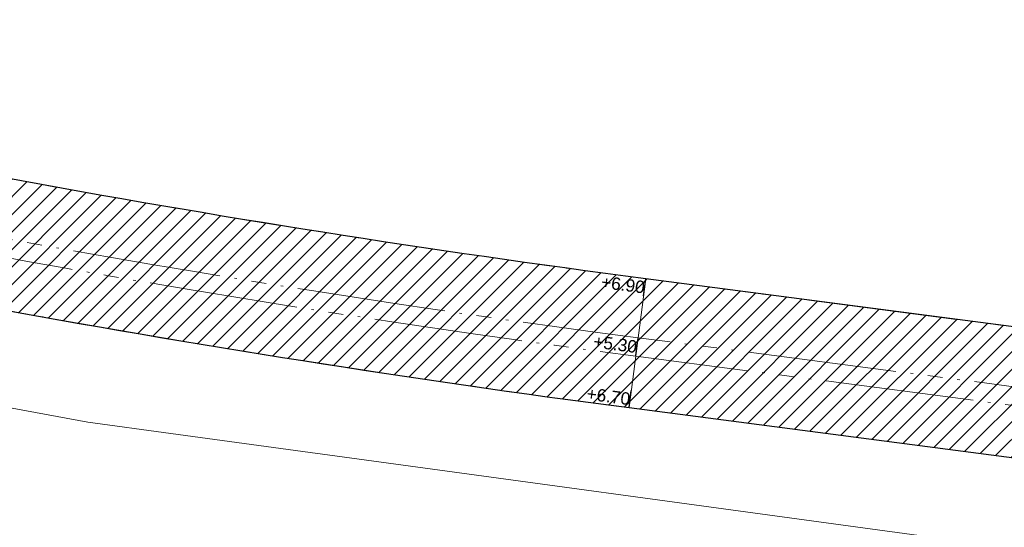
# Model space of a CAD drawing. Extents: x 98477 to 100410, y 398052 to 398969.
# Tile 363 of 374: x 98655 to 98694, y 398724 to 398745. Entities that reach past the tile are written whole.
import ezdxf
from ezdxf.enums import TextEntityAlignment as Align

# ---------------------------------------------------------------- set-up
doc = ezdxf.new("R2010")
doc.units = 0
doc.linetypes.add('RI-DRAIN', pattern=[9.199999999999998, 6, -0.6, 0.1, -0.6, 0.6, -0.6, 0.1, -0.6])
for name, color, linetype, lineweight in [('N-GW-bodem A-watergang', 140, 'RI-DRAIN', 9), ('N-GW-hoogtelijn laagte NAP +7.00', 100, 'AL-HOOGTELIJN +7.00', 18), ('N-GW-insteek A-watergang', 160, 'RI-DRAIN', 18), ('X-AL-hoogtelijn - Niv 1', 1, 'AL-HOOGTELIJN', 18), ('X-AL-planthoogte VERWERKT', 180, 'Continuous', 25), ('X-AL-rapporttekening blauw', 125, 'Continuous', 25)]:
    doc.layers.add(name, color=color, linetype=linetype, lineweight=lineweight)
doc.layers.add('X-AL-contourlijnen', color=30, linetype='Continuous', plot=False)
doc.layers.add('X-AL-hulplijn', color=30, linetype='Continuous', plot=False)
doc.styles.add('CS Annotative', font='arial.ttf')
doc.styles.get("Standard").update_dxf_attribs({"font": 'txt.shx'})
doc.linetypes.add('AL-HOOGTELIJN', pattern='A,10,-1.5,["H",Standard,S=0.9,R=0,X=-0.3,Y=-0.45],-1.5,30', length=43)
doc.linetypes.add('AL-HOOGTELIJN +7.00', pattern='A,7.5,-1.5,["+7.00",Standard,S=0.9,R=0,X=-0.3,Y=-0.45],-4.5,22.5', length=36)

# ---------------------------------------------------------------- blocks, each defined once
blk = doc.blocks.new('*U464')
at = {"layer": 'X-AL-hulplijn', "flags": 128}
blk.add_lwpolyline([(0.04530882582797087, 0.3470549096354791), (-0.04530882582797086, -0.3470549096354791)], dxfattribs=at)
at = {"layer": 'X-AL-planthoogte VERWERKT', "linetype": 'Continuous', "style": 'CS Annotative'}
blk.add_attdef('HOOGTE-LINKS', text='', height=0.5, rotation=172.5619700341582, dxfattribs=at).set_placement((-3.671617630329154e-21, 1.746229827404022e-10), align=Align.MIDDLE_RIGHT)
blk = doc.blocks.new('*U465')
at = {"layer": 'X-AL-hulplijn', "flags": 128}
blk.add_lwpolyline([(0.04530882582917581, 0.3470549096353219), (-0.04530882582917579, -0.3470549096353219)], dxfattribs=at)
at = {"layer": 'X-AL-planthoogte VERWERKT', "linetype": 'Continuous', "style": 'CS Annotative'}
blk.add_attdef('HOOGTE-LINKS', text='', height=0.5, rotation=172.5619700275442, dxfattribs=at).set_placement((5.820766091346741e-11, 1.223872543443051e-21), align=Align.MIDDLE_RIGHT)
blk = doc.blocks.new('*U436')
at = {"layer": 'X-AL-hulplijn', "flags": 128}
blk.add_lwpolyline([(0.04530882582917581, 0.3470549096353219), (-0.04530882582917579, -0.3470549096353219)], dxfattribs=at)
at = {"layer": 'X-AL-planthoogte VERWERKT', "linetype": 'Continuous', "style": 'CS Annotative'}
blk.add_attdef('HOOGTE-LINKS', text='', height=0.5, rotation=172.5619700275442, dxfattribs=at).set_placement((0, 0), align=Align.MIDDLE_RIGHT)

msp = doc.modelspace()

# ---------------------------------------------------------------- hatches: boundary and pattern name
at = {"layer": 'X-AL-rapporttekening blauw'}
h = msp.add_hatch(dxfattribs=at)
h.set_pattern_fill('ANSI31', color=256, scale=20)
h.set_pattern_definition([(45, (0, 0), (-0.3535533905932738, 0.3535533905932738), [])])
edge = h.paths.add_edge_path()
edge.add_arc((98577.95809893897, 398623.2268260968), 2.500000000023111, 253.6000000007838, 342.7419720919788)
edge.add_line((98580.34554490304, 398622.4851376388), (98611.72061965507, 398723.4794227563))
edge.add_arc((98796.65218403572, 398666.0282348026), 193.6500000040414, 158.0498743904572, 162.7419720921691, ccw=False)
edge.add_arc((98618.66309410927, 398737.7603326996), 1.750000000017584, 79.5397638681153, 158.0498743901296, ccw=False)
edge.add_line((98618.98081202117, 398739.4812497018), (98652.82799001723, 398733.232340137))
edge.add_arc((98744.55769001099, 399230.0856631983), 505.2499999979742, 259.5397638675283, 262.561970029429)
edge.add_line((98679.15116356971, 398729.0871115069), (98729.34265272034, 398722.5344958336))
edge.add_arc((98729.61450567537, 398724.6168252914), 2.099999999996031, 262.5619700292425, 352.5619700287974)
edge.add_line((98731.69683513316, 398724.3449723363), (98731.83276161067, 398725.3861370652))
edge.add_arc((98729.75043215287, 398725.6579900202), 2.099999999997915, 352.5619700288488, 442.5619700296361)
edge.add_line((98730.02228510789, 398727.740319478), (98679.83079595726, 398734.2929351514))
edge.add_arc((98744.55769000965, 399230.0856632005), 500.0000000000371, 259.5397638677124, 262.56197002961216, ccw=False)
edge.add_line((98653.78114375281, 398738.3950911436), (98619.93396575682, 398744.6440007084))
edge.add_arc((98618.66309410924, 398737.7603326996), 6.999999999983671, 79.53976386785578, 158.0498743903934)
edge.add_arc((98796.65218403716, 398666.0282348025), 198.9000000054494, 158.0498743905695, 162.7419720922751)
edge.add_line((98606.70698313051, 398725.0369685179), (98575.33079758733, 398624.0391078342))
edge.add_arc((98577.71824355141, 398623.2974193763), 2.500000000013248, 162.7419720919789, 253.5999999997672)
edge.add_line((98577.0123899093, 398620.8991344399), (98577.25224529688, 398620.8285411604))

# ---------------------------------------------------------------- linework, layer by layer
at = {"layer": 'N-GW-bodem A-watergang', "flags": 128}
msp.add_lwpolyline([(98577.73523332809, 398623.689177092), (98608.99893125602, 398724.3249475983, -0.02047599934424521), (98614.3965500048, 398739.4798097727, -0.35662544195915), (98619.4982383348, 398742.2838859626), (98653.34541633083, 398736.0349763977, 0.01318762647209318), (98679.5201068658, 398731.9131300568), (98729.04227583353, 398725.4478956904, -0.9999999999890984), (98728.94518549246, 398724.7042065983), (98679.42301652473, 398731.1694409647, -0.01318762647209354), (98653.20925151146, 398735.2974405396), (98619.36207351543, 398741.5463501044, 0.3566254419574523), (98615.09218219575, 398739.1994602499, 0.02047599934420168), (98609.71516504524, 398724.1024410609), (98578.4514671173, 398623.4666705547, -0.9999999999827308)], format="xyb", close=True, dxfattribs=at)
at = {"layer": 'N-GW-hoogtelijn laagte NAP +7.00', "flags": 128}
msp.add_lwpolyline([(98713.2001102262, 398662.9599795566), (98726.95907007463, 398709.7089147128, 0.459081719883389), (98720.36530801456, 398719.8943089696), (98695.61574089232, 398723.2687541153), (98660.63571305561, 398728.0380571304), (98657.27489003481, 398728.4962838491), (98627.44178536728, 398734.0041100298, 0.3841656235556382), (98618.3148488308, 398728.3957925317), (98614.38975138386, 398715.0594554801, 0.4142135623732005), (98621.15947656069, 398702.6429011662), (98648.49992483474, 398694.5961696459, -0.4142135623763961), (98651.88478742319, 398688.3878924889), (98651.88478742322, 398688.387892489, -0.4142135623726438), (98645.67651026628, 398685.0030299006), (98626.06781284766, 398690.7741833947, 0.3452610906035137), (98614.60242241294, 398686.2125695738, 0.03981989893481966), (98587.06879776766, 398628.8692554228, 0.02681577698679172), (98583.75382049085, 398618.6761508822), (98578.4545847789, 398598.8205768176, -0.01473012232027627), (98577.61158852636, 398595.9984052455, 0.002445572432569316), (98575.6335452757, 398589.9245847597, 0.0465115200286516), (98573.51528137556, 398580.3161526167, -0.06474828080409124), (98570.47698109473, 398568.5812402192, 0.03047291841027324), (98565.85599640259, 398554.7176598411), (98555.1634644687, 398514.6540787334, 0.3762911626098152), (98559.54456020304, 398505.7889963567, 0.1980183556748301), (98577.07486126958, 398505.771138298), (98594.87761863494, 398513.0882226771, -0.0724416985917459), (98613.33273670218, 398517.7088827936, -0.06158372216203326), (98622.16508797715, 398517.5117710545, 0.04144405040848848), (98637.69097283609, 398516.5403760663), (98672.74423847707, 398517.254018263, 0.3270130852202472), (98687.76758885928, 398528.7332401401), (98716.5371790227, 398626.4839218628, -0.6718751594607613), (98721.60305329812, 398626.9991783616, -0.1962615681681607), (98721.67954514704, 398626.2471294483), (98688.12811369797, 398512.2491448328, -0.3230870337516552), (98687.20335231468, 398511.5320834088, -0.00937468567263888), (98687.00126932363, 398511.5288880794)], format="xyb", dxfattribs=at)
at = {"layer": 'N-GW-insteek A-watergang', "flags": 128}
msp.add_lwpolyline([(98577.25224529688, 398620.8285411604, 0.4098341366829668), (98580.34554490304, 398622.4851376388), (98611.72061965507, 398723.4794227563, -0.02047599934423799), (98617.0399523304, 398738.4144815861, -0.3566254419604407), (98618.98081202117, 398739.4812497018), (98652.82799001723, 398733.232340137, 0.01318762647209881), (98679.15116356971, 398729.0871115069), (98729.34265272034, 398722.5344958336, 0.414213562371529), (98731.69683513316, 398724.3449723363), (98731.83276161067, 398725.3861370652, 0.4142135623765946), (98730.02228510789, 398727.740319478), (98679.83079595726, 398734.2929351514, -0.01318762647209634), (98653.78114375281, 398738.3950911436), (98619.93396575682, 398744.6440007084, 0.3566254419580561), (98612.17052699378, 398740.3769282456, 0.0204759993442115), (98606.70698313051, 398725.0369685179), (98575.33079758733, 398624.0391078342, 0.4186065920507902), (98577.0123899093, 398620.8991344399), (98577.25224529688, 398620.8285411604)], format="xyb", dxfattribs=at)
at = {"layer": 'X-AL-contourlijnen', "flags": 128}
msp.add_lwpolyline([(98577.25224529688, 398620.8285411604, 0.4098341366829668), (98580.34554490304, 398622.4851376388), (98611.72061965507, 398723.4794227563, -0.02047599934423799), (98617.0399523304, 398738.4144815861, -0.3566254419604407), (98618.98081202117, 398739.4812497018), (98652.82799001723, 398733.232340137, 0.01318762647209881), (98679.15116356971, 398729.0871115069), (98729.34265272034, 398722.5344958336, 0.414213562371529), (98731.69683513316, 398724.3449723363), (98731.83276161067, 398725.3861370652, 0.4142135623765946), (98730.02228510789, 398727.740319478), (98679.83079595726, 398734.2929351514, -0.01318762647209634), (98653.78114375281, 398738.3950911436), (98619.93396575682, 398744.6440007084, 0.3566254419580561), (98612.17052699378, 398740.3769282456, 0.0204759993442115), (98606.70698313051, 398725.0369685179), (98575.33079758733, 398624.0391078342, 0.4186065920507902), (98577.0123899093, 398620.8991344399), (98577.25224529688, 398620.8285411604)], format="xyb", dxfattribs=at)
at = {"layer": 'X-AL-hoogtelijn - Niv 1', "ltscale": 0.25, "flags": 128}
msp.add_lwpolyline([(98679.83079595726, 398734.2929351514), (98679.15116356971, 398729.0871115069)], dxfattribs=at)

# ---------------------------------------------------------------- block references
at = {"layer": 'X-AL-planthoogte VERWERKT', "rotation": 179.9999999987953}
for name, p, values in [('*U464', (98679.78548713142, 398733.9458802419), {'HOOGTE-LINKS': '+6.90'}), ('*U436', (98679.47156169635, 398731.5412855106), {'HOOGTE-LINKS': '+5.30'}), ('*U465', (98679.19647239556, 398729.4341664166), {'HOOGTE-LINKS': '+6.70'})]:
    msp.add_blockref(name, p, dxfattribs=at).add_auto_attribs(values)

doc.saveas('drawing.dxf')
